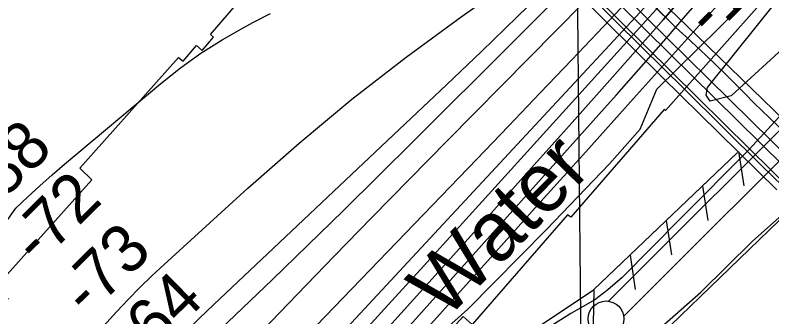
# Model space of a CAD drawing. Extents: x 3625074 to 3663148, y 511451 to 537151.
# Drawn here: x 3649542 to 3650600, y 525829 to 526251 of the extents above; entities that cross this region are included whole.
import ezdxf

# ---------------------------------------------------------------- set-up
doc = ezdxf.new("R2010")
doc.units = 0
for name, color, linetype in [('V-BRDG-OTLN', 7, 'Continuous'), ('V-GRID-MAJR', 7, 'Continuous'), ('V-LEVE-TOET', 7, 'Continuous'), ('V-RAIL-TRAK', 7, 'Continuous'), ('V-RIVR-EDGE', 7, 'Continuous'), ('V-RIVR-IDEN', 7, 'Continuous'), ('V-RIVR-RANG', 7, 'Continuous'), ('V-ROAD-CNTR', 7, 'Continuous'), ('V-RRAP-FSHR', 7, 'Continuous'), ('V-RRAP-RVMT', 7, 'Continuous'), ('V-SITE-VEGE', 7, 'Continuous'), ('V-SURV-LINE', 7, 'Continuous'), ('V-TOPO-DPTH', 7, 'Continuous'), ('V-TOPO-MAJR', 7, 'Continuous'), ('V-TOPO-MINR', 7, 'Continuous'), ('V-TOPO-WATR', 7, 'Continuous')]:
    doc.layers.add(name, color=color, linetype=linetype)

msp = doc.modelspace()

# ---------------------------------------------------------------- linework, layer by layer
at = {"layer": 'V-BRDG-OTLN'}
for points in [[(3650298.863, 526413.02), (3650495.41, 526222.786), (3650711.938, 526012.601), (3650896.31, 525827.2), (3651019.046, 525703.067), (3651139.3850000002, 525575.212), (3651150.8370000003, 525561.794)], [(3650226.2120000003, 526397.441), (3650418.732, 526206.574), (3650478.161, 526147.655), (3650586.711, 526039.629), (3650728.91, 525901.88)], [(3650607.4, 526006.541), (3650445.934, 526165.501), (3650249.6, 526360.237)], [(3650618.349, 526087.398), (3650597.103, 526107.6630000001), (3650575.8140000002, 526127.887), (3650562.602, 526141.523), (3650549.262, 526155.032), (3650535.792, 526168.415), (3650522.201, 526181.67), (3650508.486, 526194.795), (3650494.65, 526207.7880000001), (3650480.693, 526220.649), (3650466.619, 526233.376), (3650432.7800000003, 526266.924)]]:
    msp.add_lwpolyline(points, dxfattribs=at)
at = {"layer": 'V-GRID-MAJR'}
msp.add_spline([(3650422.676, 517072.001), (3650361, 523129.575), (3650299.292, 529190.233), (3650237.5840000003, 535250.906), (3650237.5530000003, 535253.975)], degree=3, dxfattribs=at)
at = {"layer": 'V-LEVE-TOET'}
for points in [[(3650694.467, 526200.4130000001), (3650568.413, 526062.724), (3650473.019, 525966.777), (3650390.947, 525884.12), (3650370.965, 525866.583), (3650352.85, 525852.767), (3650319.296, 525833.383), (3650278.545, 525807.887), (3650261.233, 525796.734), (3650243.919, 525784.1410000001), (3650212.745, 525755.174), (3650142.67, 525689.7980000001), (3650015.309, 525568.079), (3649943.369, 525501.107), (3649868.5, 525432.544), (3649792.298, 525361.589), (3649679.859, 525256.082), (3649645.7600000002, 525227.12), (3649622.845, 525205.327), (3649606.588, 525186.987), (3649580.461, 525150.561)], [(3650266.097, 525646.261), (3650339.098, 525713.231), (3650418.769, 525790.569), (3650501.095, 525863.382), (3650573.305, 525934.607), (3650627.3910000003, 525982.973)]]:
    msp.add_lwpolyline(points, dxfattribs=at)
at = {"layer": 'V-RAIL-TRAK'}
for points in [[(3651176.9250000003, 525480.6950000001), (3651175.438, 525482.755), (3651162.017, 525499.653), (3651148.586, 525516.242), (3651135.002, 525532.704), (3651121.2600000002, 525549.034), (3651107.366, 525565.238), (3651093.319, 525581.313), (3651079.1240000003, 525597.251), (3651064.776, 525613.057), (3651050.282, 525628.728), (3651035.6410000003, 525644.26), (3651020.855, 525659.657), (3651005.8740000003, 525674.964), (3650821.683, 525855.299), (3650657.99, 526017.836), (3650337.251, 526334.68), (3650200.256, 526471.245), (3650079.715, 526591.307), (3649343.958, 527321.085), (3648906.186, 527750.5380000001)], [(3650648.8740000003, 526008.643), (3650328.127, 526325.495)]]:
    msp.add_lwpolyline(points, dxfattribs=at)
at = {"layer": 'V-RIVR-EDGE'}
msp.add_lwpolyline([(3648905.893053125, 524454.0537437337), (3649022.67040612, 524581.0342330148), (3649127.387860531, 524686.4327841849), (3649247.218783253, 524834.4171550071), (3649368.229569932, 524973.9940355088), (3649471.223245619, 525110.6138339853), (3649495.3178075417, 525143.5722198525), (3649532.060715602, 525193.308475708), (3649640.408311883, 525310.1042566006), (3649681.9374749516, 525353.2250844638), (3649706.5967336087, 525371.7742348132), (3649724.6657995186, 525395.7426205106), (3649740.299431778, 525405.9095157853), (3649792.6789409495, 525467.0133128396), (3649884.7777377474, 525567.6404532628), (3649979.836585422, 525651.4511286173), (3650041.237267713, 525719.1362118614), (3650175.40765792, 525839.4701002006), (3650284.942540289, 525950.8600055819), (3650373.4186173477, 526043.0915310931), (3650416.161786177, 526091.612296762), (3650439.7124333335, 526147.384439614), (3650583.542914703, 526289.9065267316)], dxfattribs=at)
at = {"layer": 'V-ROAD-CNTR'}
for points in [[(3648031.9420000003, 528651.064), (3648138.069, 528546.6140000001), (3648234.446, 528446.825), (3648322.355, 528357.2440000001), (3648427.755, 528254.854), (3648524.021, 528161.277), (3648616.7630000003, 528071.781), (3648732.776, 527955.078), (3648828.389, 527859.42), (3648927.4280000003, 527765.202), (3649032.089, 527665.561), (3649129.107, 527568.545), (3649216.966, 527481.724), (3649318.176, 527382.0210000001), (3649438.416, 527260.56), (3650466.619, 526233.376)], [(3648202.45, 528409.127), (3649482.494, 527137.642), (3650569.2800000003, 526064.007)], [(3650618.349, 526087.398), (3650597.103, 526107.6630000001), (3650575.8140000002, 526127.887), (3650562.602, 526141.523), (3650549.262, 526155.032), (3650535.792, 526168.415), (3650522.201, 526181.67), (3650508.486, 526194.795), (3650494.65, 526207.7880000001), (3650480.693, 526220.649), (3650466.619, 526233.376)], [(3650569.281, 526064.008), (3650659.45, 525974.929)], [(3649839.454, 525218.051), (3650623.983, 525976.691)]]:
    msp.add_lwpolyline(points, dxfattribs=at)
at = {"layer": 'V-RRAP-FSHR'}
for p, q in [((3650554.009, 526060.395), (3650561.377, 526012.123)), ((3650503.382, 526012.053), (3650510.75, 525963.781)), ((3650452.756, 525963.711), (3650460.1240000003, 525915.439)), ((3650402.129, 525915.3690000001), (3650409.497, 525867.0970000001)), ((3650351.576, 525866.935), (3650350.5500000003, 525818.115))]:
    msp.add_line(p, q, dxfattribs=at)
for points in [[(3648771.644, 524022.04600000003), (3648787.735, 524065.443), (3648811.119, 524097.672), (3648848.1920000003, 524139.89900000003), (3648867.308, 524185.305), (3648901.062, 524261.207), (3648926.943, 524296.856), (3648957.997, 524347.915), (3649452.14, 525004.376), (3649562.4080000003, 525137.924), (3649593.648, 525176.854), (3649628.37, 525218.285), (3649798.734, 525375.352), (3650171.8030000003, 525724.171), (3650228.197, 525778.734), (3650266.6040000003, 525810.061), (3650351.0100000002, 525866.556), (3650552.235, 526058.702)], [(3648771.644, 524022.04600000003), (3648787.735, 524065.443), (3648811.119, 524097.672), (3648848.1920000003, 524139.89900000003), (3648867.308, 524185.305), (3648901.062, 524261.207), (3648926.943, 524296.856), (3648957.997, 524347.915), (3649452.14, 525004.376), (3649562.4080000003, 525137.924), (3649593.648, 525176.854), (3649628.37, 525218.285), (3649798.734, 525375.352), (3650171.8030000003, 525724.171), (3650228.197, 525778.734), (3650266.6040000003, 525810.061), (3650351.0100000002, 525866.556), (3650552.04, 526058.515)]]:
    msp.add_lwpolyline(points, dxfattribs=at)
at = {"layer": 'V-RRAP-RVMT'}
for points in [[(3649533.0220000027, 525853.3860000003), (3649514.7610000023, 525870.5700000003), (3649649.5240000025, 526020.8260000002), (3649632.4690000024, 526036.8260000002), (3649770.5940000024, 526192.1070000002), (3649777.2020000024, 526186.6640000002), (3649795.8020000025, 526208.6420000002), (3649803.6950000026, 526201.8880000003), (3649819.8340000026, 526220.1850000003), (3649815.4060000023, 526223.9440000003), (3649913.9160000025, 526339.0930000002), (3649910.1380000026, 526342.3630000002), (3650032.5230000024, 526488.7080000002), (3650125.845993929, 526410.974993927), (3650272.0550000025, 526557.4290000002), (3650258.6460000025, 526570.0280000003)], [(3650576.7565261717, 526293.7022029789), (3650594.3980000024, 526278.5060000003), (3650451.4890000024, 526117.6280000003), (3650449.6780000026, 526119.2410000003), (3650319.3340000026, 525968.4000000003), (3650314.8860000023, 525971.7540000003), (3650181.5610000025, 525818.2390000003), (3650168.8170000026, 525829.1190000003), (3650031.4510000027, 525678.4230000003), (3650023.8470000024, 525684.5260000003), (3649886.6090000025, 525534.6540000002), (3649874.9150000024, 525545.4450000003)]]:
    msp.add_lwpolyline(points, dxfattribs=at)
at = {"layer": 'V-SITE-VEGE'}
msp.add_lwpolyline([(3650680.852, 526263.997), (3650543.753, 526138.449), (3650514.114, 526130.879), (3650508.519, 526139.295), (3650510.534, 526150.102), (3650620.02, 526286.898)], dxfattribs=at)
at = {"layer": 'V-SURV-LINE'}
for points in [[(3650372.06302773, 525850.754392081), (3650672.258198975, 526150.974241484)], [(3650693.4724312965, 526129.7620669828), (3650393.2771219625, 525829.5420794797)]]:
    msp.add_lwpolyline(points, dxfattribs=at)
msp.add_circle((3650368.54838, 525826.0253800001), 25, dxfattribs=at)
at = {"layer": 'V-TOPO-DPTH'}
for points in [[(3649083.4349246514, 524818.4497194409), (3649489.6149277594, 525288.2569574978), (3649552.0287486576, 525360.1413972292), (3649614.643440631, 525431.8496925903), (3649677.559439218, 525503.2937713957), (3649740.6763088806, 525574.5617058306), (3649846.758534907, 525693.8368903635), (3649857.052443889, 525705.2726396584), (3649867.43631358, 525716.6251109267), (3649877.955124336, 525727.8526651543), (3649888.5638958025, 525738.9969413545), (3650187.782247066, 526049.5809562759), (3650232.2203376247, 526095.8597136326), (3650276.556156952, 526142.2359199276), (3650320.738569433, 526188.7582996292), (3650364.8187106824, 526235.3781282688), (3650445.598814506, 526321.0954960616)], [(3650445.598814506, 526321.0954960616), (3650364.8187106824, 526235.3781282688), (3650320.738569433, 526188.7582996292), (3650276.556156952, 526142.2359199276), (3650232.2203376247, 526095.8597136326), (3650187.782247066, 526049.5809562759), (3649888.5638958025, 525738.9969413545), (3649877.955124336, 525727.8526651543), (3649867.43631358, 525716.6251109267), (3649857.052443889, 525705.2726396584), (3649846.758534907, 525693.8368903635), (3649740.6763088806, 525574.5617058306), (3649677.559439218, 525503.2937713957), (3649614.643440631, 525431.8496925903), (3649552.0287486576, 525360.1413972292), (3649489.6149277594, 525288.2569574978), (3649083.4349246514, 524818.4497194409)], [(3648778.599732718, 524524.6475036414), (3648867.0606383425, 524626.2687325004), (3649016.6280398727, 524797.8133163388), (3649030.3721270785, 524813.6042435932), (3649044.09813456, 524829.4108436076), (3649057.797022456, 524845.2409527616), (3649071.477830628, 524861.0867346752), (3649186.031448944, 524993.9985068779), (3649256.897085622, 525076.379086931), (3649327.6581621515, 525158.8492094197), (3649398.262398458, 525241.4536455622), (3649468.7620746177, 525324.1476241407), (3649780.9333120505, 525691.0204678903), (3649807.1109867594, 525721.2214242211), (3649833.649792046, 525751.0956146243), (3649860.7302931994, 525780.479656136), (3649888.1719249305, 525809.5369317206), (3649936.7921508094, 525860.0858514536), (3649988.9142318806, 525914.0756485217), (3650041.1686805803, 525967.9365506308), (3650093.6216807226, 526021.6041103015), (3650146.207048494, 526075.142775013), (3650374.886912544, 526307.1099208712)], [(3650374.886912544, 526307.1099208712), (3650146.207048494, 526075.142775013), (3650093.6216807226, 526021.6041103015), (3650041.1686805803, 525967.9365506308), (3649988.9142318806, 525914.0756485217), (3649936.7921508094, 525860.0858514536), (3649888.1719249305, 525809.5369317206), (3649860.7302931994, 525780.479656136), (3649833.649792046, 525751.0956146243), (3649807.1109867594, 525721.2214242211), (3649780.9333120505, 525691.0204678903), (3649468.7620746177, 525324.1476241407), (3649398.262398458, 525241.4536455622), (3649327.6581621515, 525158.8492094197), (3649256.897085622, 525076.379086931), (3649186.031448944, 524993.9985068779), (3649071.477830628, 524861.0867346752), (3649057.797022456, 524845.2409527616), (3649044.09813456, 524829.4108436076), (3649030.3721270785, 524813.6042435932), (3649016.6280398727, 524797.8133163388), (3648867.0606383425, 524626.2687325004), (3648778.599732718, 524524.6475036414)], [(3648748.6868416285, 524373.5583201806), (3649084.7536031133, 524759.8790570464), (3649090.8117261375, 524766.8493573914), (3649096.865702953, 524773.8232537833), (3649102.9134604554, 524780.8025442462), (3649108.9570717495, 524787.7854307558), (3649160.6617377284, 524847.5796806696), (3649192.567200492, 524884.4514442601), (3649224.4895007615, 524921.308614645), (3649256.4370572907, 524958.1438952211), (3649288.401451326, 524994.9645825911), (3649872.098191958, 525666.8760124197), (3649882.5136203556, 525678.772244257), (3649892.989933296, 525690.6141914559), (3649903.5575730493, 525702.3747116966), (3649914.1860973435, 525714.0809472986), (3649924.87124152, 525725.7363808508), (3649935.5709857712, 525737.3783706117), (3649946.292630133, 525749.0001946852), (3649957.0288745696, 525760.6085749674), (3650446.355027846, 526288.6859431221)], [(3650446.355027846, 526288.6859431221), (3649957.0288745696, 525760.6085749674), (3649946.292630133, 525749.0001946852), (3649935.5709857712, 525737.3783706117), (3649924.87124152, 525725.7363808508), (3649914.1860973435, 525714.0809472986), (3649903.5575730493, 525702.3747116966), (3649892.989933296, 525690.6141914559), (3649882.5136203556, 525678.772244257), (3649872.098191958, 525666.8760124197), (3649288.401451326, 524994.9645825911), (3649256.4370572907, 524958.1438952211), (3649224.4895007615, 524921.308614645), (3649192.567200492, 524884.4514442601), (3649160.6617377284, 524847.5796806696), (3649108.9570717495, 524787.7854307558), (3649102.9134604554, 524780.8025442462), (3649096.865702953, 524773.8232537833), (3649090.8117261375, 524766.8493573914), (3649084.7536031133, 524759.8790570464), (3648748.6868416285, 524373.5583201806)], [(3650469.128464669, 526268.2949016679), (3650448.3691838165, 526244.5761864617), (3650377.4680387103, 526164.3790083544), (3650321.0510134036, 526100.7420844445), (3650264.517300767, 526037.2092817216), (3650207.8085571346, 525973.8326607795), (3650150.9831261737, 525910.5601610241), (3649957.298055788, 525695.4981462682), (3649940.8016722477, 525677.1139042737), (3649924.3500590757, 525658.689831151), (3649907.9656014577, 525640.2060113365), (3649891.6259142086, 525621.682360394), (3649736.1538852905, 525444.7821381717), (3649642.1258997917, 525337.7660879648), (3649548.1167641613, 525230.7334859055), (3649454.1359033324, 525123.6760560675), (3649360.173892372, 525016.6020743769), (3649160.23572573, 524788.7027426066), (3649141.608085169, 524767.5056655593), (3649122.9569563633, 524746.3293105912), (3649104.2705951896, 524725.1840387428), (3649085.5607457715, 524704.0594889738), (3648977.40857834, 524582.1537803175), (3648904.160684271, 524500.5009439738)], [(3648904.160684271, 524500.5009439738), (3648977.40857834, 524582.1537803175), (3649085.5607457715, 524704.0594889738), (3649104.2705951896, 524725.1840387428), (3649122.9569563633, 524746.3293105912), (3649141.608085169, 524767.5056655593), (3649160.23572573, 524788.7027426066), (3649360.173892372, 525016.6020743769), (3649454.1359033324, 525123.6760560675), (3649548.1167641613, 525230.7334859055), (3649642.1258997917, 525337.7660879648), (3649736.1538852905, 525444.7821381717), (3649891.6259142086, 525621.682360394), (3649907.9656014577, 525640.2060113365), (3649924.3500590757, 525658.689831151), (3649940.8016722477, 525677.1139042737), (3649957.298055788, 525695.4981462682), (3650150.9831261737, 525910.5601610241), (3650207.8085571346, 525973.8326607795), (3650264.517300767, 526037.2092817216), (3650321.0510134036, 526100.7420844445), (3650377.4680387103, 526164.3790083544), (3650448.3691838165, 526244.5761864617), (3650469.128464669, 526268.2949016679)], [(3650524.6434458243, 526264.9551354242), (3650407.0184055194, 526134.3017048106), (3650340.1231850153, 526059.9438629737), (3650273.2632539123, 525985.5543263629), (3650206.4562569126, 525911.1172475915), (3650139.6845493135, 525836.6484740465), (3649958.6071164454, 525634.5528841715), (3649956.090965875, 525631.741375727), (3649953.5770067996, 525628.9279113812), (3649951.0663349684, 525626.1115131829), (3649948.557854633, 525623.2931590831), (3649922.632306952, 525594.1307472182), (3649907.164337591, 525576.7282621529), (3649891.69855648, 525559.3238329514), (3649876.2360577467, 525541.9164875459), (3649860.7757472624, 525524.5071980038), (3649178.221884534, 524755.7623060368)]]:
    msp.add_lwpolyline(points, dxfattribs=at)
at = {"layer": 'V-TOPO-MAJR'}
msp.add_lwpolyline([(3649200.148842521, 525073.4115632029), (3649437.5395749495, 525368.615230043), (3649495.8822636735, 525439.7950631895), (3649555.0948285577, 525510.22964215), (3649615.612207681, 525579.5463398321), (3649676.999462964, 525648.1177833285), (3649784.1372756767, 525765.5684640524), (3649792.6967365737, 525774.7693055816), (3649801.3736640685, 525783.8557556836), (3649810.2267914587, 525792.7706186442), (3649819.197385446, 525801.5710901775), (3649901.430488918, 525880.6799081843), (3649951.4679721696, 525929.0895261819), (3650001.3216815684, 525977.6866065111), (3650050.8997301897, 526026.5648803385), (3650100.2940049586, 526075.6306164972), (3650374.4186820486, 526349.476525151)], dxfattribs=at)
at = {"layer": 'V-TOPO-MINR'}
for points in [[(3648929.0598762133, 524985.5971342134), (3648944.8220339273, 525003.9429108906), (3649091.7298076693, 525173.7852765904), (3649181.379280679, 525276.6705319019), (3649271.5247410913, 525379.1161345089), (3649362.414182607, 525480.902258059), (3649453.7996115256, 525582.2487289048), (3649684.5535637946, 525836.2880117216), (3649700.470659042, 525853.3193456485), (3649716.6996004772, 525870.0392789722), (3649733.3963111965, 525886.2921113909), (3649750.404868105, 525902.2335432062), (3649867.4284572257, 526008.8364974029), (3649939.503248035, 526072.0903668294), (3650013.0601156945, 526133.5006799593), (3650088.8400986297, 526192.1456586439), (3650166.1021584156, 526248.9470810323), (3650302.5380885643, 526345.4102709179)], [(3649083.4349246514, 524818.4497194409), (3649489.6149277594, 525288.2569574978), (3649552.0287486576, 525360.1413972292), (3649614.643440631, 525431.8496925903), (3649677.559439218, 525503.2937713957), (3649740.6763088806, 525574.5617058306), (3649846.758534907, 525693.8368903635), (3649857.052443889, 525705.2726396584), (3649867.43631358, 525716.6251109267), (3649877.955124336, 525727.8526651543), (3649888.5638958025, 525738.9969413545), (3650187.782247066, 526049.5809562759), (3650232.2203376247, 526095.8597136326), (3650276.556156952, 526142.2359199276), (3650320.738569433, 526188.7582996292), (3650364.8187106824, 526235.3781282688), (3650445.598814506, 526321.0954960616)], [(3648778.599732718, 524524.6475036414), (3648867.0606383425, 524626.2687325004), (3649016.6280398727, 524797.8133163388), (3649030.3721270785, 524813.6042435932), (3649044.09813456, 524829.4108436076), (3649057.797022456, 524845.2409527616), (3649071.477830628, 524861.0867346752), (3649186.031448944, 524993.9985068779), (3649256.897085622, 525076.379086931), (3649327.6581621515, 525158.8492094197), (3649398.262398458, 525241.4536455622), (3649468.7620746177, 525324.1476241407), (3649780.9333120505, 525691.0204678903), (3649807.1109867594, 525721.2214242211), (3649833.649792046, 525751.0956146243), (3649860.7302931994, 525780.479656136), (3649888.1719249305, 525809.5369317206), (3649936.7921508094, 525860.0858514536), (3649988.9142318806, 525914.0756485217), (3650041.1686805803, 525967.9365506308), (3650093.6216807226, 526021.6041103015), (3650146.207048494, 526075.142775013), (3650374.886912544, 526307.1099208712)], [(3648667.475236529, 524541.929390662), (3648743.7579817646, 524632.8099603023), (3648819.266258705, 524724.349127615), (3648926.7506908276, 524856.3725716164), (3648947.9677998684, 524882.3677816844), (3648969.2277369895, 524908.3278290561), (3648990.5519162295, 524934.2351323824), (3649011.918923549, 524960.1072730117), (3649059.514556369, 525017.5930568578), (3649105.1475172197, 525071.8002294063), (3649151.36147283, 525125.4990662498), (3649198.4469205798, 525178.4353995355), (3649246.113363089, 525230.8633971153), (3649739.7758525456, 525765.0026217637), (3649759.3985429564, 525785.8025312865), (3649779.298812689, 525806.3277402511), (3649799.615451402, 525826.4408983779), (3649820.2096694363, 525846.2793559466), (3650096.2717539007, 526106.8099414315), (3650145.651769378, 526153.7295917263), (3650194.8177617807, 526200.8709462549), (3650243.662719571, 526248.3448571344), (3650292.2936542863, 526296.0404722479)], [(3648748.6868416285, 524373.5583201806), (3649084.7536031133, 524759.8790570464), (3649090.8117261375, 524766.8493573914), (3649096.865702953, 524773.8232537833), (3649102.9134604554, 524780.8025442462), (3649108.9570717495, 524787.7854307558), (3649160.6617377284, 524847.5796806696), (3649192.567200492, 524884.4514442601), (3649224.4895007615, 524921.308614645), (3649256.4370572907, 524958.1438952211), (3649288.401451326, 524994.9645825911), (3649872.098191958, 525666.8760124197), (3649882.5136203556, 525678.772244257), (3649892.989933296, 525690.6141914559), (3649903.5575730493, 525702.3747116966), (3649914.1860973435, 525714.0809472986), (3649924.87124152, 525725.7363808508), (3649935.5709857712, 525737.3783706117), (3649946.292630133, 525749.0001946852), (3649957.0288745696, 525760.6085749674), (3650446.355027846, 526288.6859431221)], [(3649184.4580910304, 524789.0230917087), (3649606.2116300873, 525266.7740464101), (3649661.6827760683, 525329.5959230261), (3649717.1633991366, 525392.4094270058), (3649772.6582378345, 525455.2103720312), (3649828.1625536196, 525518.0029444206), (3649920.590441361, 525622.5436687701), (3649929.8976278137, 525633.0509639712), (3649939.2177564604, 525643.5467452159), (3649948.5572983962, 525654.025255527), (3649957.9097825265, 525664.4922518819), (3650358.5867482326, 526112.0823881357), (3650383.0537802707, 526139.540617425), (3650407.4364367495, 526167.0732244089), (3650431.6925298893, 526194.717397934), (3650455.8642474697, 526222.4359491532), (3650479.8793980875, 526250.2894598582), (3650503.77018517, 526278.2485244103)], [(3648904.160684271, 524500.5009439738), (3648977.40857834, 524582.1537803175), (3649085.5607457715, 524704.0594889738), (3649104.2705951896, 524725.1840387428), (3649122.9569563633, 524746.3293105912), (3649141.608085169, 524767.5056655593), (3649160.23572573, 524788.7027426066), (3649360.173892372, 525016.6020743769), (3649454.1359033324, 525123.6760560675), (3649548.1167641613, 525230.7334859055), (3649642.1258997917, 525337.7660879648), (3649736.1538852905, 525444.7821381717), (3649891.6259142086, 525621.682360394), (3649907.9656014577, 525640.2060113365), (3649924.3500590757, 525658.689831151), (3649940.8016722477, 525677.1139042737), (3649957.298055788, 525695.4981462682), (3650150.9831261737, 525910.5601610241), (3650207.8085571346, 525973.8326607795), (3650264.517300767, 526037.2092817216), (3650321.0510134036, 526100.7420844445), (3650377.4680387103, 526164.3790083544), (3650448.3691838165, 526244.5761864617), (3650469.128464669, 526268.2949016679)], [(3648909.2733230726, 524531.0263399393), (3649085.234738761, 524731.2629666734), (3649097.7324925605, 524745.5030303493), (3649110.2182245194, 524759.7536136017), (3649122.685923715, 524774.0199762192), (3649135.1416010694, 524788.2968584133), (3649247.108681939, 524916.7991305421), (3649315.5549688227, 524995.3210034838), (3649384.0227030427, 525073.8241630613), (3649452.5226082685, 525152.2992525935), (3649521.04396083, 525230.7556287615), (3649861.7601797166, 525620.7115218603), (3649885.3440110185, 525647.5516773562), (3649909.02741229, 525674.3031841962), (3649932.860168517, 525700.9217180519), (3649956.7924947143, 525727.451603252), (3650008.833492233, 525784.8174088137), (3650058.8578202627, 525839.96658903), (3650108.877908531, 525895.1196139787), (3650158.89163716, 525950.2784060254), (3650208.901126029, 526005.4410428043), (3650447.1628441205, 526268.2845100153)], [(3648860.5257008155, 525078.3606565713), (3649079.8031157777, 525328.6427984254), (3649099.720483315, 525353.4053548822), (3649118.155980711, 525379.138117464), (3649543.2106691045, 525981.1188550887), (3649559.8999818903, 525996.8621483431), (3649576.7952348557, 526012.3765903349), (3649593.9993980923, 526027.5477554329), (3649611.409501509, 526042.4900692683), (3649745.841939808, 526155.537024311), (3649773.457857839, 526177.3130076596), (3649801.8976333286, 526197.870283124), (3649831.5731950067, 526216.599496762), (3649862.0726141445, 526234.1100025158), (3649874.452811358, 526240.7084585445), (3649899.5366939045, 526253.6836449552)]]:
    msp.add_lwpolyline(points, dxfattribs=at)
at = {"layer": 'V-TOPO-WATR'}
msp.add_lwpolyline([(3649178.221884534, 524755.7623060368), (3649860.7757472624, 525524.5071980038), (3649876.2360577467, 525541.9164875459), (3649891.69855648, 525559.3238329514), (3649907.164337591, 525576.7282621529), (3649922.632306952, 525594.1307472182), (3649948.557854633, 525623.2931590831), (3649951.0663349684, 525626.1115131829), (3649953.5770067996, 525628.9279113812), (3649956.090965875, 525631.741375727), (3649958.6071164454, 525634.5528841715), (3650139.6845493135, 525836.6484740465), (3650206.4562569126, 525911.1172475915), (3650273.2632539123, 525985.5543263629), (3650340.1231850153, 526059.9438629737), (3650407.0184055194, 526134.3017048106), (3650524.6434458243, 526264.9551354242)], dxfattribs=at)

# ---------------------------------------------------------------- texts
at = {"layer": 'V-RIVR-IDEN'}
msp.add_text('Water', height=83, rotation=45.589123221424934, dxfattribs=at).set_placement((3650144.1453313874, 525822.9831178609))
at = {"layer": 'V-RIVR-RANG'}
for s, height, rotation, p in [('-1', 67.0000000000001, 45.40919444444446, (3650515.424063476, 526217.1081205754)), ('-88', 67.00000000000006, 44.63575000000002, (3649505.0252111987, 525971.5465902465)), ('-72', 67.00000000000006, 44.63575000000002, (3649573.9819974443, 525899.1026057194)), ('-73', 67.00000000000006, 44.63575000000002, (3649643.6905928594, 525827.3989442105)), ('-64', 67.00000000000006, 44.63575000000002, (3649716.590127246, 525758.8469055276))]:
    msp.add_text(s, height=height, rotation=rotation, dxfattribs=at).set_placement(p)

doc.saveas('drawing.dxf')
